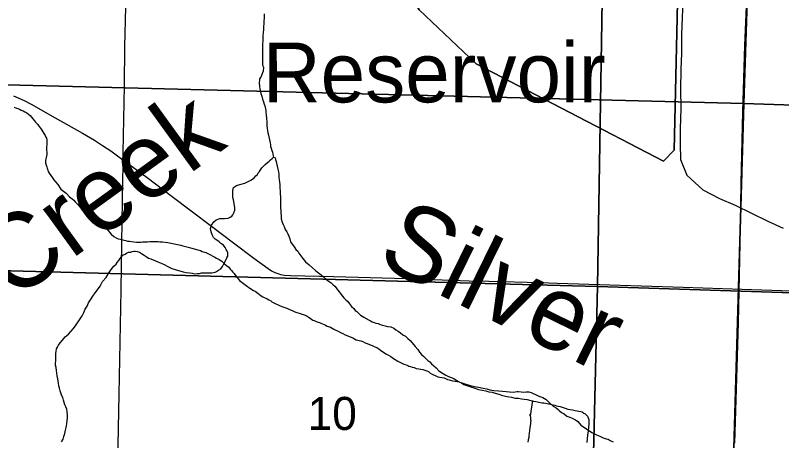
# Model space of a CAD drawing. Extents: x 0 to 68, y 0 to 52.9.
# Drawn here: x 47.168 to 48.448, y 35.989 to 36.7 of the extents above; entities that cross this region are included whole.
import ezdxf

# ---------------------------------------------------------------- set-up
doc = ezdxf.new("R2010")
doc.units = 0
for name, color, linetype in [('Default', 7, 'Continuous'), ('GM_X_Minor_Lake', 7, 'Continuous'), ('GM_X_Minor_River', 7, 'Continuous'), ('GM_X_Minor_River_Text', 7, 'Continuous'), ('GM_X_State_Route', 7, 'Continuous'), ('GM_X_Township_Road', 7, 'Continuous')]:
    doc.layers.add(name, color=color, linetype=linetype)

msp = doc.modelspace()

# ---------------------------------------------------------------- linework, layer by layer
at = {"layer": 'Default'}
for points in [[(47.0815, 37.8719), (47.106, 37.8711), (48.4264, 37.8391), (48.3843, 36.5523), (47.0429, 36.5865)], [(48.4264, 37.8391), (49.7457, 37.7942), (49.6996, 36.5084), (48.3843, 36.5523)], [(47.0974, 37.332), (48.157, 37.3036), (48.1401, 36.2463), (47.0762, 36.2748)], [(48.157, 37.3036), (49.1976, 37.2693), (49.1852, 36.2124), (48.1401, 36.2463)], [(47.0429, 36.5865), (48.3843, 36.5523), (48.3458, 35.227), (47.008, 35.2636)], [(48.3843, 36.5523), (49.6996, 36.5084), (49.6691, 35.1845), (48.3458, 35.227)], [(48.1401, 36.2463), (48.1151, 35.1997), (47.0588, 35.2253), (47.0762, 36.2748)], [(49.1852, 36.2124), (49.1705, 35.1638), (48.1151, 35.1997), (48.1401, 36.2463)]]:
    msp.add_lwpolyline(points, close=True, dxfattribs=at)
msp.add_lwpolyline([(48.2828, 36.7227), (48.2816, 36.6962), (48.2805, 36.6673), (48.2805, 36.6364), (48.2794, 36.6091), (48.2786, 36.5761), (48.279, 36.5436), (48.2781, 36.5106), (48.2782, 36.4849), (48.2787, 36.4584), (48.2893, 36.4322), (48.316, 36.4081), (48.3436, 36.3937), (48.37, 36.3822), (48.4245, 36.3558), (48.4501, 36.3439)], dxfattribs=at)
at = {"layer": 'GM_X_Minor_Lake'}
for points in [[(47.8416, 37.771), (47.815, 37.7384), (47.8026, 37.3287), (47.796, 37.2496), (47.7589, 37.1883), (47.7324, 37.0689), (47.7697, 36.8257), (47.8423, 36.709), (47.9371, 36.6186), (48.25, 36.4561), (48.268, 36.474), (48.2756, 36.8194), (48.2868, 36.8816), (48.3162, 36.9097)], [(48.9085, 37.6151), (48.8909, 36.9584), (48.8499, 36.8995), (48.8029, 36.9125), (48.351, 36.9237), (48.3162, 36.9097), (48.2868, 36.8816), (48.2756, 36.8194), (48.268, 36.474), (48.25, 36.4561), (47.9371, 36.6186), (47.8423, 36.709), (47.7697, 36.8257), (47.7324, 37.0689), (47.7589, 37.1883), (47.796, 37.2496), (47.8026, 37.3287), (47.815, 37.7384)]]:
    msp.add_lwpolyline(points, dxfattribs=at)
at = {"layer": 'GM_X_Minor_River'}
for points in [[(47.5831, 36.7021), (47.5831, 36.6956), (47.5825, 36.6901), (47.5825, 36.6856), (47.582, 36.6811), (47.582, 36.6761), (47.5815, 36.671), (47.581, 36.6655), (47.581, 36.658), (47.5804, 36.6505), (47.5804, 36.643), (47.5804, 36.6359), (47.5804, 36.6294), (47.5804, 36.6234), (47.5804, 36.6164), (47.5824, 36.6128), (47.5818, 36.6063), (47.5778, 36.5963), (47.5753, 36.5933), (47.5753, 36.5908), (47.5748, 36.5873), (47.5753, 36.5803), (47.5758, 36.5768), (47.5773, 36.5717), (47.5777, 36.5687), (47.5792, 36.5647), (47.5807, 36.5597), (47.5822, 36.5552), (47.5832, 36.5511)], [(47.1659, 36.5459), (47.1695, 36.5447), (47.1719, 36.5438), (47.1747, 36.5426), (47.1775, 36.5413), (47.1807, 36.5401), (47.1835, 36.5385), (47.1871, 36.5368), (47.1895, 36.5344), (47.1923, 36.5323), (47.1947, 36.5295), (47.1967, 36.5266), (47.1995, 36.5234), (47.2014, 36.5213), (47.2034, 36.5189), (47.205, 36.5169), (47.207, 36.5144), (47.2098, 36.5112), (47.2121, 36.5075), (47.2153, 36.5023), (47.2173, 36.499), (47.2185, 36.4962), (47.2196, 36.4942), (47.22, 36.4918), (47.2204, 36.4894), (47.2204, 36.4869), (47.2203, 36.4837), (47.2199, 36.4793), (47.2198, 36.4745), (47.2201, 36.4709), (47.2201, 36.4669), (47.2197, 36.464), (47.2188, 36.4596), (47.218, 36.4568), (47.2179, 36.4532), (47.2191, 36.4492), (47.2202, 36.4464), (47.221, 36.4439), (47.2218, 36.4411), (47.2226, 36.4387), (47.2241, 36.4359), (47.2297, 36.4282), (47.2321, 36.4249), (47.2348, 36.4213), (47.2384, 36.4168), (47.2435, 36.4091), (47.2527, 36.4025), (47.2583, 36.3964), (47.2627, 36.3928), (47.2655, 36.3907), (47.2678, 36.3879), (47.2714, 36.3842), (47.275, 36.3801), (47.279, 36.3753), (47.2833, 36.3712), (47.2877, 36.3671), (47.2925, 36.363), (47.2985, 36.3581), (47.3037, 36.3541), (47.3093, 36.3508), (47.3125, 36.3491), (47.3149, 36.3471), (47.3181, 36.3442), (47.3216, 36.3414), (47.3244, 36.3377), (47.3276, 36.3337), (47.332, 36.33), (47.336, 36.3275), (47.3392, 36.3263), (47.3432, 36.3254), (47.3456, 36.325)], [(47.5832, 36.5511), (47.5842, 36.5481), (47.5852, 36.5456), (47.5857, 36.5431), (47.5862, 36.5406), (47.5862, 36.5376), (47.5867, 36.5331), (47.5872, 36.5271), (47.5877, 36.5215), (47.5877, 36.5155), (47.5882, 36.5105), (47.5886, 36.507), (47.5896, 36.503), (47.5906, 36.4994), (47.5911, 36.4964), (47.5931, 36.4864), (47.5936, 36.4834), (47.5941, 36.4804), (47.5951, 36.4774), (47.5961, 36.4738), (47.5971, 36.4708), (47.5976, 36.4678), (47.5976, 36.4673), (47.5976, 36.4668), (47.5986, 36.4628)], [(47.4165, 36.2833), (47.4226, 36.2798), (47.4291, 36.2767), (47.4346, 36.2747), (47.4481, 36.2707), (47.4531, 36.2696), (47.4587, 36.2691), (47.4632, 36.2686), (47.4667, 36.2676), (47.4717, 36.2681), (47.4752, 36.2681), (47.4787, 36.269), (47.4832, 36.2695), (47.4878, 36.269), (47.4918, 36.269), (47.4958, 36.269), (47.4988, 36.27), (47.5013, 36.2705), (47.5038, 36.2715), (47.5068, 36.2735), (47.5108, 36.276), (47.5134, 36.28), (47.5159, 36.2845), (47.5189, 36.2895), (47.5209, 36.2945), (47.5224, 36.297), (47.5224, 36.2995), (47.5225, 36.303), (47.5215, 36.3055), (47.52, 36.3085), (47.518, 36.3116), (47.5155, 36.3156), (47.5109, 36.3181), (47.5079, 36.3211), (47.5044, 36.3236), (47.5014, 36.3257), (47.4984, 36.3282), (47.4969, 36.3317), (47.4954, 36.3362), (47.4944, 36.3402), (47.4939, 36.3432), (47.4955, 36.3488), (47.499, 36.3543), (47.503, 36.3578), (47.509, 36.3598), (47.5171, 36.3602), (47.5231, 36.3607), (47.5266, 36.3622), (47.5291, 36.3637), (47.5311, 36.3662), (47.5326, 36.3697), (47.5342, 36.3742), (47.5342, 36.3787), (47.5322, 36.3913), (47.5312, 36.3953), (47.5307, 36.4008), (47.5312, 36.4068), (47.5322, 36.4118), (47.5373, 36.4153), (47.5428, 36.4168), (47.5508, 36.4193), (47.5563, 36.4218), (47.5619, 36.4248), (47.5664, 36.4278), (47.5694, 36.4313), (47.5719, 36.4338), (47.5734, 36.4363), (47.5754, 36.4388), (47.577, 36.4413), (47.5795, 36.4448), (47.5825, 36.4478), (47.585, 36.4503), (47.5885, 36.4533), (47.5915, 36.4558), (47.594, 36.4583), (47.5966, 36.4603), (47.5986, 36.4628), (47.6016, 36.4613), (47.6021, 36.4588), (47.6031, 36.4553), (47.6041, 36.4523), (47.6051, 36.4477), (47.6061, 36.4427), (47.607, 36.4382), (47.6075, 36.4337), (47.608, 36.4292), (47.6085, 36.4246), (47.609, 36.4211), (47.6095, 36.4161), (47.6095, 36.4116), (47.61, 36.4051), (47.61, 36.4011), (47.6105, 36.396), (47.6105, 36.3905), (47.6104, 36.385), (47.6104, 36.3795), (47.6114, 36.3629), (47.6119, 36.3594), (47.6134, 36.3539), (47.6149, 36.3499), (47.6164, 36.3464)], [(47.6164, 36.3464), (47.6184, 36.3418), (47.6209, 36.3378), (47.6229, 36.3343), (47.6244, 36.3303), (47.6259, 36.3258), (47.6274, 36.3212), (47.6298, 36.3172), (47.6324, 36.3142), (47.6344, 36.3112), (47.6364, 36.3082), (47.6394, 36.3052), (47.6414, 36.3021), (47.6444, 36.2976), (47.6479, 36.2931), (47.6524, 36.2876), (47.6584, 36.2825), (47.6639, 36.2775), (47.6689, 36.273), (47.6739, 36.2694), (47.6784, 36.2659), (47.6824, 36.2624), (47.6879, 36.2578), (47.6919, 36.2548), (47.6949, 36.2523), (47.6984, 36.2493), (47.7014, 36.2468), (47.7034, 36.2443), (47.7059, 36.2407), (47.7089, 36.2367), (47.7119, 36.2332), (47.7139, 36.2302), (47.7164, 36.2277), (47.7194, 36.2241), (47.7229, 36.2211), (47.7259, 36.2176), (47.7294, 36.2131), (47.733, 36.2095), (47.7355, 36.2065), (47.738, 36.2045), (47.7415, 36.201), (47.744, 36.1985), (47.747, 36.197), (47.75, 36.1949), (47.7585, 36.1899), (47.761, 36.1889), (47.7635, 36.1874), (47.767, 36.1864), (47.77, 36.1853), (47.7735, 36.1843), (47.777, 36.1828), (47.7811, 36.1818), (47.7851, 36.1808), (47.7891, 36.1798), (47.7946, 36.1792), (47.7996, 36.1767), (47.8031, 36.1742), (47.8071, 36.1717), (47.8111, 36.1687), (47.8151, 36.1656), (47.8191, 36.1631), (47.8231, 36.1596), (47.8272, 36.1561), (47.8307, 36.152), (47.8357, 36.146), (47.8397, 36.141), (47.8427, 36.1369), (47.8462, 36.1329), (47.8497, 36.1294), (47.8532, 36.1259), (47.8567, 36.1229), (47.8597, 36.1203), (47.8627, 36.1173), (47.8667, 36.1138), (47.8707, 36.1103), (47.8752, 36.1052), (47.8812, 36.1017), (47.8867, 36.0982), (47.8912, 36.0962), (47.8957, 36.0941), (47.8998, 36.0926), (47.9038, 36.0901), (47.9103, 36.0866), (47.9183, 36.0835), (47.9273, 36.081), (47.9348, 36.0795), (47.9414, 36.0779), (47.9489, 36.0764), (47.9549, 36.0754), (47.9604, 36.0739), (47.9669, 36.0723), (47.9745, 36.0718), (47.9815, 36.0713), (47.999, 36.0697), (48.0026, 36.0702), (48.0056, 36.0707), (48.0081, 36.0707), (48.0126, 36.0702), (48.0161, 36.0697), (48.0206, 36.0702), (48.0251, 36.0701)], [(47.3456, 36.325), (47.3488, 36.3241), (47.352, 36.3233), (47.3552, 36.3224), (47.3581, 36.322), (47.3617, 36.3216), (47.3653, 36.3211), (47.3701, 36.3206), (47.3742, 36.3206), (47.377, 36.3206), (47.3802, 36.3209), (47.3842, 36.3213), (47.3883, 36.3212), (47.3923, 36.3216), (47.3975, 36.3215), (47.4028, 36.3214), (47.406, 36.3214), (47.4092, 36.3213), (47.4132, 36.3209), (47.4177, 36.3204), (47.4221, 36.32), (47.4414, 36.3161), (47.4442, 36.3157), (47.4474, 36.3144), (47.4518, 36.3135), (47.4562, 36.3123), (47.4602, 36.311), (47.4663, 36.3093), (47.4727, 36.3076), (47.4771, 36.3064), (47.4799, 36.3051), (47.4835, 36.3039), (47.4859, 36.303), (47.4879, 36.3022), (47.4903, 36.301), (47.4939, 36.2993), (47.4975, 36.2973), (47.5007, 36.2956), (47.5039, 36.2936), (47.5083, 36.2915), (47.5123, 36.289), (47.5167, 36.285), (47.5211, 36.2809), (47.5239, 36.2792), (47.5267, 36.2756), (47.5286, 36.2732), (47.531, 36.2703), (47.533, 36.2679), (47.5354, 36.265), (47.5378, 36.2618), (47.5402, 36.2589), (47.5421, 36.2565), (47.5445, 36.2545), (47.5485, 36.2516), (47.5533, 36.2479), (47.5593, 36.2434), (47.5653, 36.2397), (47.5685, 36.2385), (47.5705, 36.2368), (47.5725, 36.2352), (47.5753, 36.2332), (47.5785, 36.2307), (47.5813, 36.2291), (47.5833, 36.2278), (47.5861, 36.227), (47.5885, 36.2258), (47.5909, 36.2241), (47.5937, 36.2229), (47.5961, 36.2208), (47.6029, 36.2175), (47.6057, 36.2163), (47.6089, 36.2146), (47.6129, 36.213), (47.6177, 36.2113), (47.6209, 36.2101), (47.6245, 36.2084), (47.6273, 36.2072), (47.6309, 36.2059), (47.6345, 36.2043), (47.6381, 36.203), (47.6418, 36.2018), (47.6466, 36.2001), (47.6518, 36.1984), (47.655, 36.1968), (47.6582, 36.1943), (47.6622, 36.1918), (47.6646, 36.1902), (47.667, 36.1894), (47.6702, 36.1877), (47.6734, 36.1869), (47.6758, 36.186), (47.6778, 36.1852), (47.6806, 36.184), (47.6834, 36.1831), (47.6858, 36.1819), (47.6886, 36.1803), (47.6938, 36.1782), (47.697, 36.1765), (47.6994, 36.1753), (47.703, 36.1732), (47.7066, 36.1716)], [(47.2448, 35.9869), (47.2473, 35.9914), (47.2488, 35.9959), (47.2503, 36.0009), (47.2513, 36.0064), (47.2529, 36.0129), (47.2539, 36.0174), (47.2544, 36.022), (47.2549, 36.027), (47.2549, 36.032), (47.2544, 36.037), (47.2534, 36.0415), (47.2519, 36.045), (47.2504, 36.0486), (47.2494, 36.0526), (47.248, 36.0566), (47.247, 36.0611), (47.245, 36.0646), (47.2435, 36.0686), (47.2425, 36.0722), (47.2415, 36.0767), (47.2405, 36.0802), (47.24, 36.0847), (47.239, 36.0882), (47.2385, 36.0922), (47.2375, 36.0968), (47.237, 36.1013), (47.2365, 36.1058), (47.236, 36.1108), (47.235, 36.1148), (47.235, 36.1183), (47.2351, 36.1218), (47.2351, 36.1249), (47.2351, 36.1284), (47.2351, 36.1309), (47.2351, 36.1349), (47.2361, 36.1379), (47.2366, 36.1424), (47.2381, 36.1449), (47.2396, 36.1484), (47.2427, 36.1524), (47.2462, 36.1569), (47.2507, 36.1624), (47.2562, 36.1669), (47.2603, 36.1709), (47.2643, 36.1759), (47.2683, 36.1809), (47.2794, 36.1975), (47.2819, 36.203), (47.2844, 36.2085), (47.2874, 36.2135), (47.29, 36.219), (47.293, 36.224), (47.297, 36.23), (47.301, 36.236), (47.3051, 36.241), (47.3091, 36.247), (47.3131, 36.255), (47.3192, 36.2615), (47.3232, 36.268), (47.3277, 36.2746), (47.3323, 36.2801), (47.3358, 36.2836), (47.3378, 36.2866), (47.3403, 36.2901), (47.3423, 36.2926), (47.3448, 36.2961), (47.3473, 36.2986), (47.3509, 36.3006), (47.3534, 36.3021), (47.3569, 36.3036), (47.3604, 36.304), (47.3629, 36.305), (47.3654, 36.3055), (47.3679, 36.3055), (47.3709, 36.305), (47.375, 36.3035), (47.3785, 36.3015), (47.383, 36.299), (47.386, 36.2964), (47.39, 36.2939), (47.394, 36.2924), (47.398, 36.2909), (47.4015, 36.2894), (47.4055, 36.2878), (47.4115, 36.2853), (47.4165, 36.2833)], [(47.7066, 36.1716), (47.7106, 36.1695), (47.7146, 36.1679), (47.7186, 36.1658), (47.723, 36.1637), (47.7271, 36.1621), (47.7315, 36.1608), (47.7371, 36.1575), (47.7447, 36.1554), (47.7479, 36.1542), (47.7519, 36.1525), (47.7551, 36.1513), (47.7591, 36.1492), (47.7635, 36.1475), (47.7683, 36.1455), (47.7715, 36.1442), (47.7747, 36.1422), (47.7775, 36.1401), (47.7867, 36.1336), (47.7907, 36.1315), (47.7951, 36.1294), (47.7995, 36.1262), (47.8063, 36.1216), (47.8123, 36.1188), (47.8167, 36.1167), (47.8203, 36.1154), (47.8231, 36.1146), (47.8251, 36.1134), (47.8279, 36.1125), (47.8304, 36.1117), (47.8336, 36.1108), (47.8372, 36.1096), (47.8416, 36.1087), (47.8452, 36.1083), (47.8484, 36.1074), (47.8516, 36.1066), (47.8548, 36.1053), (47.8577, 36.1045), (47.8604, 36.1017), (47.8733, 36.0955), (47.8841, 36.0937), (47.8861, 36.0925), (47.8893, 36.0908), (47.8921, 36.0904), (47.8941, 36.0896), (47.8981, 36.0887), (47.9022, 36.0882), (47.9054, 36.0874), (47.909, 36.087), (47.9126, 36.0853), (47.917, 36.0828), (47.9218, 36.0808), (47.9282, 36.0787), (47.9351, 36.0766), (47.9415, 36.0745), (47.9475, 36.0732), (47.9535, 36.0719), (47.9583, 36.0706), (47.964, 36.0698), (47.9692, 36.0681), (47.9752, 36.0664), (47.9816, 36.0643), (47.9893, 36.0626), (47.9961, 36.0613), (48.0025, 36.06), (48.0082, 36.0595), (48.013, 36.0587), (48.0174, 36.0578), (48.0226, 36.0573), (48.0287, 36.056), (48.0327, 36.0548), (48.0371, 36.0543), (48.0399, 36.0535), (48.0423, 36.0531), (48.0447, 36.0526), (48.0475, 36.0522), (48.0504, 36.0517), (48.0532, 36.0513), (48.056, 36.0509), (48.058, 36.0504), (48.06, 36.05), (48.0632, 36.0492), (48.066, 36.0487), (48.0688, 36.0479), (48.0717, 36.047), (48.0745, 36.0462), (48.0777, 36.0458), (48.0861, 36.0428), (48.0905, 36.0416), (48.0945, 36.0407), (48.0982, 36.0403), (48.1006, 36.0398), (48.1026, 36.039), (48.1058, 36.0386), (48.109, 36.0381), (48.1122, 36.0377), (48.1146, 36.0368), (48.1174, 36.0348), (48.1194, 36.0336), (48.1218, 36.0315), (48.1234, 36.0295)], [(48.0251, 36.0701), (48.0291, 36.0691), (48.0327, 36.0676), (48.0367, 36.0656), (48.0422, 36.0631), (48.0487, 36.061), (48.0542, 36.0575), (48.0587, 36.053), (48.0662, 36.0464), (48.0707, 36.0434), (48.0742, 36.0409), (48.0767, 36.0384), (48.0797, 36.0359), (48.0842, 36.0333), (48.0888, 36.0298), (48.0938, 36.0278), (48.0988, 36.0258), (48.1033, 36.0237), (48.1073, 36.0207), (48.1123, 36.0147), (48.1218, 36.0086), (48.1303, 36.0026), (48.1384, 35.9985), (48.1439, 35.996), (48.1494, 35.9935), (48.1544, 35.992), (48.1579, 35.991), (48.1614, 35.9889), (48.1659, 35.9869)], [(48.0313, 36.0559), (48.0275, 36.0303), (48.0272, 36.0324), (48.0275, 36.0303), (48.0279, 36.0275), (48.0283, 36.0243), (48.0286, 36.0223), (48.0282, 36.0199), (48.0282, 36.0171), (48.0277, 36.0139), (48.0269, 36.0103), (48.0264, 36.0058), (48.026, 36.001), (48.0255, 35.997), (48.0251, 35.9938), (48.0242, 35.9902), (48.0238, 35.9862)], [(48.1234, 36.0295), (48.1246, 36.0271), (48.1253, 36.0242), (48.1257, 36.0206), (48.1256, 36.0162), (48.1252, 36.011), (48.1243, 36.005), (48.1234, 35.9981), (48.1225, 35.9917), (48.1224, 35.9857)]]:
    msp.add_lwpolyline(points, dxfattribs=at)
at = {"layer": 'GM_X_State_Route'}
msp.add_lwpolyline([(48.3927, 36.8079), (48.3895, 36.7409), (48.3853, 36.649), (48.3822, 36.5382), (48.3793, 36.4192), (48.3783, 36.3454), (48.3747, 36.1854), (48.3726, 36.1116), (48.3687, 35.9844)], dxfattribs=at)
at = {"layer": 'GM_X_Township_Road'}
for points in [[(47.3477, 36.4578), (47.3477, 36.4702), (47.3501, 36.5819), (47.3507, 36.6475), (47.352, 36.7132), (47.3525, 36.7526), (47.3545, 36.8642), (47.3556, 36.9135), (47.3569, 36.9824), (47.3587, 37.071), (47.3602, 37.1564), (47.3613, 37.2155), (47.3617, 37.2549), (47.3628, 37.2778), (47.3632, 37.2943), (47.3632, 37.314), (47.3627, 37.3223), (47.3623, 37.326)], [(47.1647, 36.5651), (47.1737, 36.5613), (47.1826, 36.5571), (47.1941, 36.5509), (47.234, 36.5281), (47.2799, 36.5026), (47.2997, 36.491), (47.3135, 36.4822), (47.327, 36.4729), (47.3429, 36.4614), (47.3477, 36.4578)], [(47.3357, 35.7337), (47.3358, 35.7392), (47.3363, 35.7874), (47.3383, 35.9055), (47.3396, 35.9811), (47.3413, 36.0664), (47.3446, 36.2404), (47.345, 36.2798), (47.3457, 36.3192), (47.3472, 36.4243), (47.3478, 36.4473), (47.3477, 36.4578)], [(47.3477, 36.4578), (47.3587, 36.4496), (47.3879, 36.4283), (47.4297, 36.3966), (47.4612, 36.373), (47.4951, 36.347), (47.532, 36.3196), (47.5661, 36.294), (47.5899, 36.2764), (47.5954, 36.2728), (47.6013, 36.2697), (47.6044, 36.2684), (47.6076, 36.2673), (47.6108, 36.2664), (47.6141, 36.2658), (47.6174, 36.2653), (47.6273, 36.2646), (47.6995, 36.2632), (47.8209, 36.2595), (47.9258, 36.2561), (47.9587, 36.2553), (48.0438, 36.2528), (48.0733, 36.2517), (48.2832, 36.245), (48.3488, 36.243), (48.4472, 36.2397), (48.5063, 36.2377)]]:
    msp.add_lwpolyline(points, dxfattribs=at)

# ---------------------------------------------------------------- texts
at = {"layer": 'Default'}
for s, height, rotation, p in [('Reservoir', 0.10004, 0.0246, (47.581, 36.554)), ('10', 0.05525, 0, (47.6559, 36.0066))]:
    msp.add_text(s, height=height, rotation=rotation, dxfattribs=at).set_placement(p)
at = {"layer": 'GM_X_Minor_River_Text'}
for s, rotation, p in [('Creek', 35.8788, (47.1629, 36.2201)), ('Silver', 333.8764, (47.7681, 36.2852))]:
    msp.add_text(s, height=0.12505, rotation=rotation, dxfattribs=at).set_placement(p)

doc.saveas('drawing.dxf')
